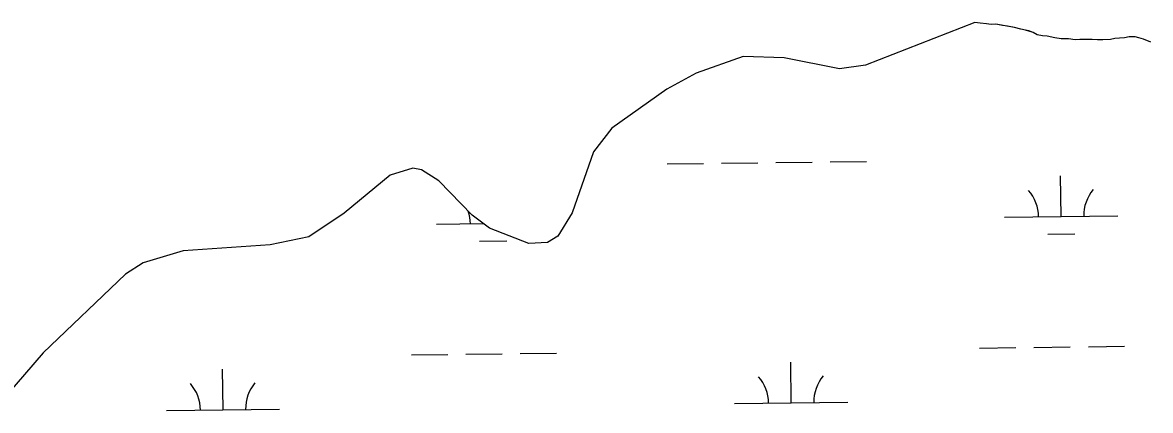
# Model space of a CAD drawing. Extents: x 3704301 to 3742427, y 506229 to 532009.
# Drawn here: x 3737148 to 3738145, y 527836 to 528179 of the extents above; entities that cross this region are included whole.
import ezdxf

# ---------------------------------------------------------------- set-up
doc = ezdxf.new("R2010")
doc.units = 0
doc.layers.add('V-TOPO-SHOR', color=7, linetype='Continuous')
doc.layers.add('V-WETL-SWMP', color=7, linetype='Continuous')

msp = doc.modelspace()

# ---------------------------------------------------------------- linework, layer by layer
at = {"layer": 'V-TOPO-SHOR'}
for p, q in [((3737989.35, 528178.67), (3737892.89, 528141.1)), ((3737994.07, 528178.02), (3737989.35, 528178.67)), ((3737999.79, 528177.38), (3737994.07, 528178.02)), ((3738003.83, 528177.06), (3737999.79, 528177.38)), ((3738007.86, 528177.08), (3738003.83, 528177.06)), ((3738019.57, 528175.18), (3738007.86, 528177.08)), ((3737784.84, 528148.7), (3737743.36, 528133.99)), ((3737821.11, 528147.31), (3737784.84, 528148.7)), ((3737869.77, 528137.68), (3737821.11, 528147.31)), ((3737743.36, 528133.99), (3737717.42, 528119.67)), ((3737892.89, 528141.1), (3737869.77, 528137.68)), ((3737717.42, 528119.67), (3737668.68, 528085.37)), ((3737668.68, 528085.37), (3737652.66, 528064.44)), ((3737652.66, 528064.44), (3737633.8, 528010.33)), ((3737493.09, 528049.9), (3737473.08, 528043.73)), ((3737500.78, 528048.38), (3737493.09, 528049.9)), ((3737515.84, 528038.65), (3737500.78, 528048.38)), ((3737473.08, 528043.73), (3737432.35, 528010.06)), ((3737545.51, 528008.27), (3737515.84, 528038.65)), ((3737432.35, 528010.06), (3737401.25, 527989.1)), ((3737560.63, 527996.7), (3737545.51, 528008.27)), ((3737633.8, 528010.33), (3737621.19, 527989.85)), ((3737595.4, 527983.25), (3737560.63, 527996.7)), ((3737401.25, 527989.1), (3737366.85, 527982.14)), ((3737621.19, 527989.85), (3737611.95, 527984.03)), ((3737290.11, 527976.85), (3737254.66, 527966.19)), ((3737366.85, 527982.14), (3737290.11, 527976.85)), ((3737611.95, 527984.03), (3737595.4, 527983.25)), ((3737254.66, 527966.19), (3737239.17, 527956.16)), ((3737239.17, 527956.16), (3737166.41, 527886.55)), ((3737166.41, 527886.55), (3737123.13, 527836.21))]:
    msp.add_line(p, q, dxfattribs=at)
msp.add_lwpolyline([(3738144.86, 528161.29), (3738138.46, 528163.95), (3738134.42, 528165.27), (3738131.05, 528165.93), (3738125.67, 528165.9), (3738121.63, 528165.21), (3738117.26, 528164.85), (3738113.22, 528164.49), (3738109.19, 528163.8), (3738102.47, 528163.43), (3738097.76, 528163.41), (3738093.04, 528163.72), (3738086.31, 528163.68), (3738082.28, 528163.67), (3738077.91, 528163.31), (3738072.18, 528164.29), (3738065.79, 528164.26), (3738060.07, 528165.23), (3738053.33, 528166.55), (3738049.29, 528166.86), (3738044.58, 528167.85), (3738040.87, 528169.85), (3738037.16, 528171.18), (3738034.13, 528171.83), (3738030.09, 528172.82), (3738024.36, 528174.14), (3738019.57, 528175.18)], dxfattribs=at)
at = {"layer": 'V-WETL-SWMP'}
for p, q in [((3737989.35, 528178.67), (3737892.89, 528141.1)), ((3737994.07, 528178.02), (3737989.35, 528178.67)), ((3737999.79, 528177.38), (3737994.07, 528178.02)), ((3738003.83, 528177.06), (3737999.79, 528177.38)), ((3738007.86, 528177.08), (3738003.83, 528177.06)), ((3738013.92, 528176.1), (3738007.86, 528177.08)), ((3738018.3, 528175.45), (3738013.92, 528176.1)), ((3738024.36, 528174.14), (3738018.3, 528175.45)), ((3738030.09, 528172.82), (3738024.36, 528174.14)), ((3738034.13, 528171.83), (3738030.09, 528172.82)), ((3738037.16, 528171.17), (3738034.13, 528171.83)), ((3738040.87, 528169.85), (3738037.16, 528171.17)), ((3738044.58, 528167.85), (3738040.87, 528169.85)), ((3738049.29, 528166.86), (3738044.58, 528167.85)), ((3738053.33, 528166.55), (3738049.29, 528166.86)), ((3738060.07, 528165.23), (3738053.33, 528166.55)), ((3738065.79, 528164.25), (3738060.07, 528165.23)), ((3738072.18, 528164.29), (3738065.79, 528164.25)), ((3738077.91, 528163.31), (3738072.18, 528164.29)), ((3738082.28, 528163.66), (3738077.91, 528163.31)), ((3738093.04, 528163.72), (3738082.28, 528163.66)), ((3738097.76, 528163.41), (3738093.04, 528163.72)), ((3738109.19, 528163.8), (3738102.47, 528163.43)), ((3738113.23, 528164.49), (3738109.19, 528163.8)), ((3738117.26, 528164.85), (3738113.23, 528164.49)), ((3738121.63, 528165.21), (3738117.26, 528164.85)), ((3738125.67, 528165.9), (3738121.63, 528165.21)), ((3738131.05, 528165.93), (3738125.67, 528165.9)), ((3738134.42, 528165.27), (3738131.05, 528165.93)), ((3738138.46, 528163.95), (3738134.42, 528165.27)), ((3738144.86, 528161.29), (3738138.46, 528163.95)), ((3738102.47, 528163.43), (3738097.76, 528163.41)), ((3737784.84, 528148.7), (3737743.36, 528133.99)), ((3737821.11, 528147.31), (3737784.84, 528148.7)), ((3737869.77, 528137.68), (3737821.11, 528147.31)), ((3737743.36, 528133.99), (3737717.42, 528119.67)), ((3737892.89, 528141.1), (3737869.77, 528137.68)), ((3737717.42, 528119.67), (3737668.68, 528085.37)), ((3737668.68, 528085.37), (3737652.66, 528064.44)), ((3737652.66, 528064.44), (3737633.8, 528010.33)), ((3737717.77, 528053.56), (3737749.77, 528053.95)), ((3737765.76, 528054.15), (3737797.76, 528054.54)), ((3737813.76, 528054.73), (3737845.76, 528055.12)), ((3737861.76, 528055.32), (3737893.75, 528055.71)), ((3737493.09, 528049.9), (3737473.08, 528043.73)), ((3737500.78, 528048.38), (3737493.09, 528049.9)), ((3737515.84, 528038.65), (3737500.78, 528048.38)), ((3737473.08, 528043.73), (3737432.35, 528010.06)), ((3737545.51, 528008.27), (3737515.84, 528038.65)), ((3738065.68, 528007.07), (3738065.24, 528043.06)), ((3737432.35, 528010.06), (3737401.25, 527989.1)), ((3737560.63, 527996.7), (3737545.51, 528008.27)), ((3737633.8, 528010.33), (3737621.19, 527989.85)), ((3738015.68, 528006.46), (3738115.67, 528007.68)), ((3737513.81, 528000.32), (3737555.23, 528000.83)), ((3737595.4, 527983.25), (3737560.63, 527996.7)), ((3737401.25, 527989.1), (3737366.85, 527982.14)), ((3737552, 527985.36), (3737576, 527985.65)), ((3737621.19, 527989.85), (3737611.95, 527984.03)), ((3738053.87, 527991.49), (3738077.87, 527991.78)), ((3737290.11, 527976.85), (3737254.66, 527966.19)), ((3737366.85, 527982.14), (3737290.11, 527976.85)), ((3737611.95, 527984.03), (3737595.4, 527983.25)), ((3737254.66, 527966.19), (3737239.17, 527956.16)), ((3737239.17, 527956.16), (3737166.41, 527886.55)), ((3737166.41, 527886.55), (3737123.13, 527836.21)), ((3737491.82, 527884.61), (3737523.81, 527885)), ((3737539.81, 527885.2), (3737571.81, 527885.59)), ((3737587.81, 527885.79), (3737619.81, 527886.18)), ((3737993.69, 527890.75), (3738025.68, 527891.14)), ((3738041.68, 527891.33), (3738073.68, 527891.72)), ((3738089.68, 527891.92), (3738121.68, 527892.31)), ((3737827.2, 527842.28), (3737826.76, 527878.28)), ((3737325.33, 527836.15), (3737324.89, 527872.14)), ((3737275.33, 527835.54), (3737375.33, 527836.76)), ((3737777.21, 527841.67), (3737877.2, 527842.89))]:
    msp.add_line(p, q, dxfattribs=at)
for centre, start, end in [((3738010.43, 528006.87), 359.9282, 41.47186), ((3738120.91, 528008.22), 139.9282, 181.47186), ((3737508.56, 528000.73), 359.9282, 18.40626), ((3737771.96, 527842.08), 359.9282, 41.47186), ((3737882.43, 527843.43), 139.9282, 181.47186), ((3737270.09, 527835.95), 359.9282, 41.47186), ((3737380.56, 527837.3), 139.9282, 181.47186)]:
    msp.add_arc(centre, 35.25, start, end, dxfattribs=at)

doc.saveas('drawing.dxf')
